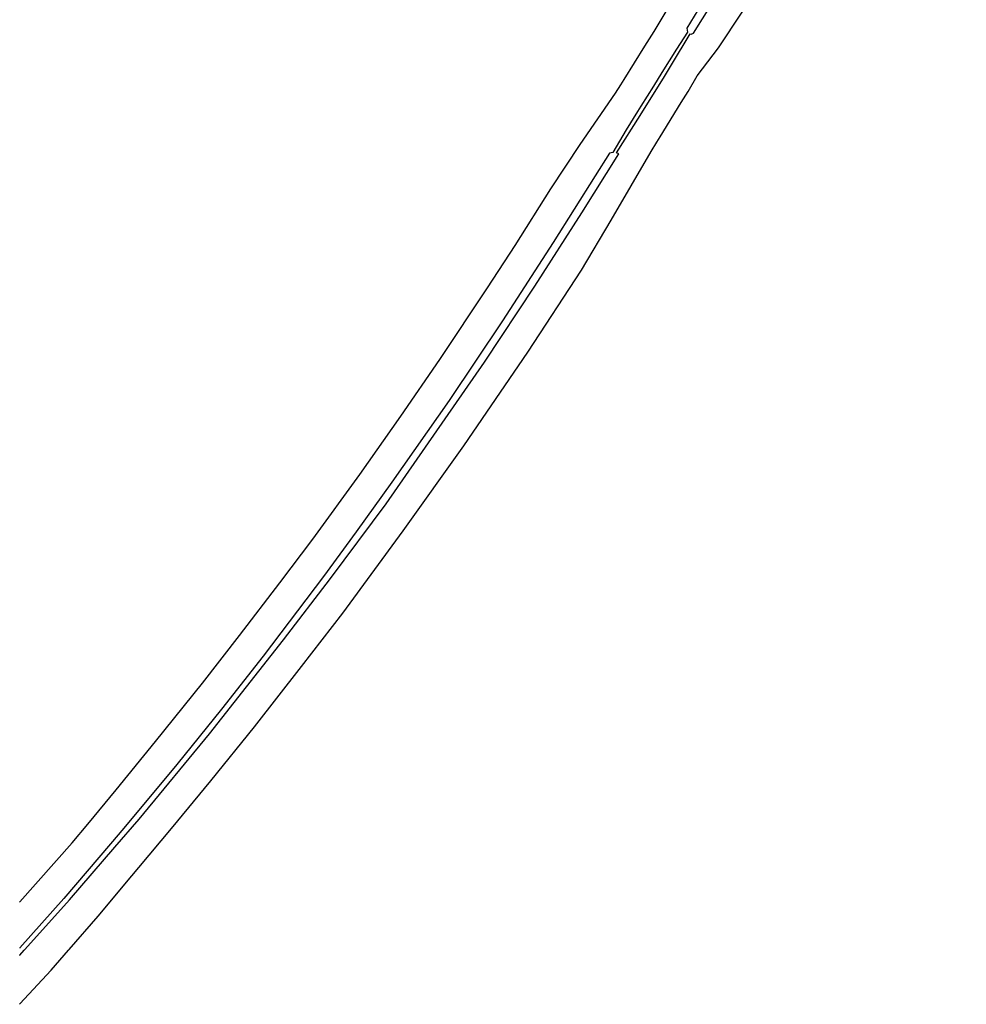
# Model space of a CAD drawing. Extents: x 148869 to 161638, y 453607 to 469810.
# Tile 979 of 1056: x 159140.98 to 159144.47, y 459830.62 to 459834.24. Entities that reach past the tile are written whole.
import ezdxf

# ---------------------------------------------------------------- set-up
doc = ezdxf.new("R2010")
doc.units = 0
doc.layers.add('LKI_V01_KANTRIJWEG', color=252, linetype='CONTINUOUS')

msp = doc.modelspace()

# ---------------------------------------------------------------- linework, layer by layer
at = {"layer": 'LKI_V01_KANTRIJWEG'}
for p, q in [((159143.2072, 459834.0219), (159143.2834, 459834.1442)), ((159143.2072, 459834.0219), (159143.2834, 459834.1442)), ((159143.2779, 459833.9087), (159143.3551, 459834.0329)), ((159143.2779, 459833.9087), (159143.3551, 459834.0329)), ((159143.1951, 459834.0024), (159143.2072, 459834.0219)), ((159143.1951, 459834.0024), (159143.2072, 459834.0219)), ((159143.417, 459833.9368), (159143.4425, 459833.9781)), ((159143.417, 459833.9368), (159143.4425, 459833.9781)), ((159143.3392, 459833.8104), (159143.417, 459833.9368)), ((159143.3392, 459833.8104), (159143.417, 459833.9368)), ((159143.1785, 459833.752), (159143.2661, 459833.8897)), ((159143.1785, 459833.752), (159143.2661, 459833.8897)), ((159143.2687, 459833.9234), (159143.2568, 459833.9044)), ((159143.2687, 459833.9234), (159143.2568, 459833.9044)), ((159143.3065, 459833.7571), (159143.3278, 459833.7917)), ((159143.3065, 459833.7571), (159143.3278, 459833.7917)), ((159143.3278, 459833.7917), (159143.3392, 459833.8104)), ((159143.3278, 459833.7917), (159143.3392, 459833.8104))]:
    msp.add_line(p, q, dxfattribs=at)
for points in [[(159144.4351, 459835.8195), (159144.4343, 459835.8183), (159144.4109, 459835.7813), (159144.1702, 459835.3932), (159143.998, 459835.1159), (159143.8529, 459834.8793), (159143.7677, 459834.7421), (159143.7391, 459834.6954), (159143.6849, 459834.6069), (159143.6215, 459834.5091), (159143.5054, 459834.3219), (159143.4377, 459834.211), (159143.4407, 459834.1966)], [(159144.4351, 459835.8195), (159144.4343, 459835.8183), (159144.4109, 459835.7813), (159144.1702, 459835.3932), (159143.998, 459835.1159), (159143.8529, 459834.8793), (159143.7677, 459834.7421), (159143.7391, 459834.6954), (159143.6849, 459834.6069), (159143.6215, 459834.5091), (159143.5054, 459834.3219), (159143.4377, 459834.211), (159143.4407, 459834.1966)], [(159143.4497, 459834.1901), (159143.4533, 459834.1883), (159143.4622, 459834.1924), (159143.5682, 459834.3611), (159143.7197, 459834.6025), (159143.7666, 459834.6783), (159143.8959, 459834.8873), (159144.0091, 459835.0753), (159144.1811, 459835.3592), (159144.3867, 459835.6909), (159144.4654, 459835.8183), (159144.4662, 459835.8195)], [(159143.4497, 459834.1901), (159143.4533, 459834.1883), (159143.4622, 459834.1924), (159143.5682, 459834.3611), (159143.7197, 459834.6025), (159143.7666, 459834.6783), (159143.8959, 459834.8873), (159144.0091, 459835.0753), (159144.1811, 459835.3592), (159144.3867, 459835.6909), (159144.4654, 459835.8183), (159144.4662, 459835.8195)], [(159143.2834, 459834.1442), (159143.3172, 459834.1983), (159143.3913, 459834.3223), (159143.4469, 459834.4234), (159143.5083, 459834.5401), (159143.6263, 459834.7592), (159143.6288, 459834.7638), (159143.7562, 459834.9983), (159143.8455, 459835.1457), (159143.9417, 459835.3017)], [(159143.2834, 459834.1442), (159143.3172, 459834.1983), (159143.3913, 459834.3223), (159143.4469, 459834.4234), (159143.5083, 459834.5401), (159143.6263, 459834.7592), (159143.6288, 459834.7638), (159143.7562, 459834.9983), (159143.8455, 459835.1457), (159143.9417, 459835.3017)], [(159143.4425, 459833.9781), (159143.4759, 459834.035), (159143.5543, 459834.1386), (159143.6412, 459834.2695), (159143.7207, 459834.3982), (159143.8649, 459834.6173), (159144.1294, 459835.0189), (159144.1925, 459835.1204)], [(159143.4425, 459833.9781), (159143.4759, 459834.035), (159143.5543, 459834.1386), (159143.6412, 459834.2695), (159143.7207, 459834.3982), (159143.8649, 459834.6173), (159144.1294, 459835.0189), (159144.1925, 459835.1204)], [(159143.4407, 459834.1966), (159143.3995, 459834.1332), (159143.3458, 459834.0473)], [(159143.4407, 459834.1966), (159143.3995, 459834.1332), (159143.3458, 459834.0473)], [(159143.3551, 459834.0329), (159143.3818, 459834.0761), (159143.4497, 459834.1901)], [(159143.3551, 459834.0329), (159143.3818, 459834.0761), (159143.4497, 459834.1901)], [(159143.3458, 459834.0473), (159143.3149, 459833.9979), (159143.2687, 459833.9234)], [(159143.3458, 459834.0473), (159143.3149, 459833.9979), (159143.2687, 459833.9234)], [(159140.9831, 459830.9953), (159140.9842, 459830.9966), (159141.1766, 459831.2132), (159141.2333, 459831.2819), (159141.338, 459831.4088), (159141.4825, 459831.5863), (159141.6557, 459831.8007), (159141.7921, 459831.9757), (159141.9398, 459832.1695), (159142.0613, 459832.331), (159142.2342, 459832.5691), (159142.3861, 459832.7835), (159142.5292, 459832.9916), (159142.7048, 459833.2557), (159142.8065, 459833.4117), (159142.9377, 459833.6195), (159143.0451, 459833.7828), (159143.1757, 459833.9712), (159143.1951, 459834.0024)], [(159140.9831, 459830.9953), (159140.9842, 459830.9966), (159141.1766, 459831.2132), (159141.2333, 459831.2819), (159141.338, 459831.4088), (159141.4825, 459831.5863), (159141.6557, 459831.8007), (159141.7921, 459831.9757), (159141.9398, 459832.1695), (159142.0613, 459832.331), (159142.2342, 459832.5691), (159142.3861, 459832.7835), (159142.5292, 459832.9916), (159142.7048, 459833.2557), (159142.8065, 459833.4117), (159142.9377, 459833.6195), (159143.0451, 459833.7828), (159143.1757, 459833.9712), (159143.1951, 459834.0024)], [(159143.2568, 459833.9044), (159143.2149, 459833.8368), (159143.1651, 459833.7529)], [(159143.2568, 459833.9044), (159143.2149, 459833.8368), (159143.1651, 459833.7529)], [(159143.2661, 459833.8897), (159143.2697, 459833.8954), (159143.2779, 459833.9087)], [(159143.2661, 459833.8897), (159143.2697, 459833.8954), (159143.2779, 459833.9087)], [(159143.1651, 459833.7529), (159143.153, 459833.7508), (159143.1005, 459833.6678), (159142.9458, 459833.4219), (159142.759, 459833.1337), (159142.5629, 459832.8411), (159142.3527, 459832.54), (159142.2217, 459832.3581), (159142.1015, 459832.1936), (159141.8787, 459831.9003), (159141.7253, 459831.7052), (159141.5612, 459831.5015), (159141.3662, 459831.2668), (159141.3178, 459831.2102), (159141.1451, 459831.0083), (159140.9842, 459830.8268), (159140.9831, 459830.8256)], [(159143.1651, 459833.7529), (159143.153, 459833.7508), (159143.1005, 459833.6678), (159142.9458, 459833.4219), (159142.759, 459833.1337), (159142.5629, 459832.8411), (159142.3527, 459832.54), (159142.2217, 459832.3581), (159142.1015, 459832.1936), (159141.8787, 459831.9003), (159141.7253, 459831.7052), (159141.5612, 459831.5015), (159141.3662, 459831.2668), (159141.3178, 459831.2102), (159141.1451, 459831.0083), (159140.9842, 459830.8268), (159140.9831, 459830.8256)], [(159141.0013, 459830.8195), (159141.0024, 459830.8208), (159141.1669, 459831.004), (159141.3332, 459831.1972), (159141.4224, 459831.3008), (159141.6812, 459831.6138), (159141.9536, 459831.9596), (159142.1268, 459832.1859), (159142.331, 459832.4603), (159142.6931, 459832.9823), (159142.8784, 459833.261), (159143.0521, 459833.5314), (159143.1871, 459833.748), (159143.1785, 459833.752)], [(159141.0013, 459830.8195), (159141.0024, 459830.8208), (159141.1669, 459831.004), (159141.3332, 459831.1972), (159141.4224, 459831.3008), (159141.6812, 459831.6138), (159141.9536, 459831.9596), (159142.1268, 459832.1859), (159142.331, 459832.4603), (159142.6931, 459832.9823), (159142.8784, 459833.261), (159143.0521, 459833.5314), (159143.1871, 459833.748), (159143.1785, 459833.752)], [(159141.1635, 459830.8195), (159141.1646, 459830.8208), (159141.2715, 459830.9439), (159141.3961, 459831.0915), (159141.4216, 459831.1222), (159141.5411, 459831.2658), (159141.6861, 459831.4419), (159141.847, 459831.6396), (159142.0204, 459831.8621), (159142.1722, 459832.0589), (159142.3939, 459832.3617), (159142.6176, 459832.6746), (159142.8534, 459833.0192), (159143.0497, 459833.3202), (159143.16, 459833.5046), (159143.3065, 459833.7571)], [(159141.1635, 459830.8195), (159141.1646, 459830.8208), (159141.2715, 459830.9439), (159141.3961, 459831.0915), (159141.4216, 459831.1222), (159141.5411, 459831.2658), (159141.6861, 459831.4419), (159141.847, 459831.6396), (159142.0204, 459831.8621), (159142.1722, 459832.0589), (159142.3939, 459832.3617), (159142.6176, 459832.6746), (159142.8534, 459833.0192), (159143.0497, 459833.3202), (159143.16, 459833.5046), (159143.3065, 459833.7571)], [(159140.9831, 459830.6192), (159140.9842, 459830.6204), (159141.0989, 459830.7452), (159141.1624, 459830.8183), (159141.1635, 459830.8195)], [(159140.9831, 459830.7993), (159140.9842, 459830.8005), (159141.0001, 459830.8183), (159141.0013, 459830.8195)], [(159140.9831, 459830.6192), (159140.9842, 459830.6204), (159141.0989, 459830.7452), (159141.1624, 459830.8183), (159141.1635, 459830.8195)], [(159140.9831, 459830.7993), (159140.9842, 459830.8005), (159141.0001, 459830.8183), (159141.0013, 459830.8195)]]:
    msp.add_lwpolyline(points, dxfattribs=at)

doc.saveas('drawing.dxf')
